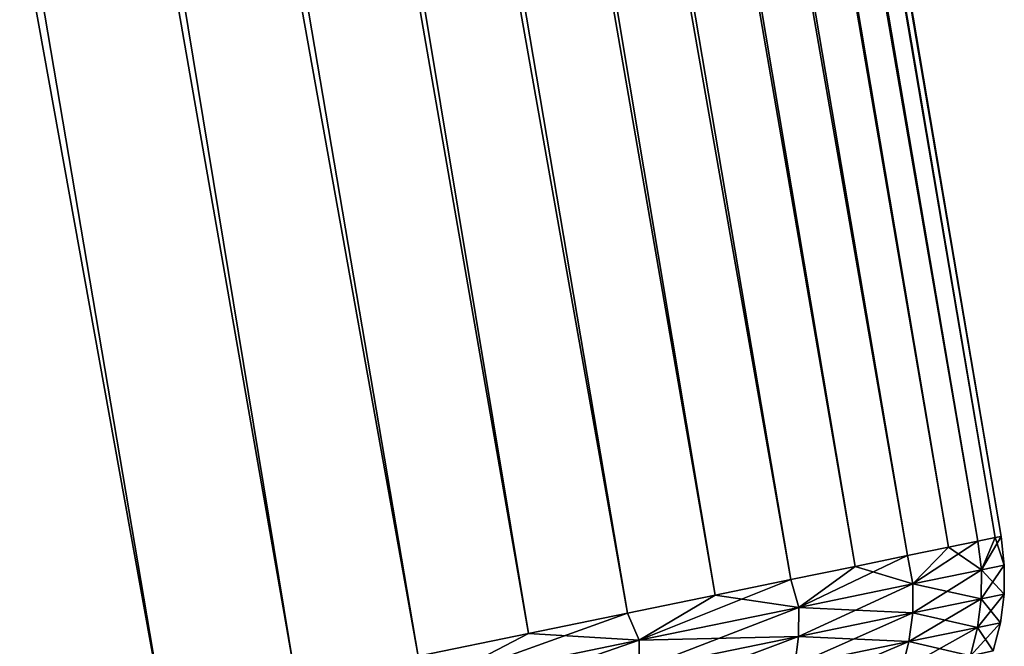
# Model space of a CAD drawing. Header units: millimetres. Extents: x 10 to 447, y 85 to 3287.
# Tile 459 of 548: x 445.854 to 447.059, y 3232.586 to 3233.353. Entities that reach past the tile are written whole.
import ezdxf

# ---------------------------------------------------------------- set-up
doc = ezdxf.new("R2010")
doc.units = ezdxf.units.MM
doc.header["$LTSCALE"] = 6.999206
for name, color, linetype in [('45', 7, 'CONTINUOUS'), ('46', 7, 'CONTINUOUS'), ('49', 7, 'CONTINUOUS'), ('50', 7, 'CONTINUOUS')]:
    doc.layers.add(name, color=color, linetype=linetype)

msp = doc.modelspace()

# ---------------------------------------------------------------- linework, layer by layer
at = {"layer": '45', "color": 67, "linetype": 'Continuous', "true_color": 0x697045}
for points in [[(441.2724, 3266.651, -51.1628), (446.9908, 3232.7071, -51.9367), (441.1863, 3266.6333, -52.7849), (441.2724, 3266.651, -51.1628)], [(441.3011, 3266.6569, -49.5386), (447.048, 3232.7188, -50.3383), (441.2724, 3266.651, -51.1628), (441.3011, 3266.6569, -49.5386)], [(447.0265, 3232.7144, -51.1378), (446.9908, 3232.7071, -51.9367), (441.2724, 3266.651, -51.1628), (447.0265, 3232.7144, -51.1378)], [(447.048, 3232.7188, -50.3383), (447.0265, 3232.7144, -51.1378), (441.2724, 3266.651, -51.1628), (447.048, 3232.7188, -50.3383)], [(447.0552, 3232.7203, -49.5386), (447.048, 3232.7188, -50.3383), (441.3011, 3266.6569, -49.5386), (447.0552, 3232.7203, -49.5386)], [(441.1863, 3266.6333, -52.7849), (446.8764, 3232.6836, -53.5319), (441.0428, 3266.6038, -54.4027), (441.1863, 3266.6333, -52.7849)], [(446.9407, 3232.6968, -52.7349), (446.8764, 3232.6836, -53.5319), (441.1863, 3266.6333, -52.7849), (446.9407, 3232.6968, -52.7349)], [(446.9908, 3232.7071, -51.9367), (446.9407, 3232.6968, -52.7349), (441.1863, 3266.6333, -52.7849), (446.9908, 3232.7071, -51.9367)], [(441.0428, 3266.6038, -54.4027), (446.7051, 3232.6483, -55.1218), (440.8422, 3266.5625, -56.0143), (441.0428, 3266.6038, -54.4027)], [(446.7979, 3232.6674, -54.3277), (446.7051, 3232.6483, -55.1218), (441.0428, 3266.6038, -54.4027), (446.7979, 3232.6674, -54.3277)], [(446.8764, 3232.6836, -53.5319), (446.7979, 3232.6674, -54.3277), (441.0428, 3266.6038, -54.4027), (446.8764, 3232.6836, -53.5319)], [(440.8422, 3266.5625, -56.0143), (446.477, 3232.6014, -56.7043), (440.5848, 3266.5096, -57.6173), (440.8422, 3266.5625, -56.0143)], [(446.5981, 3232.6263, -55.9141), (446.477, 3232.6014, -56.7043), (440.8422, 3266.5625, -56.0143), (446.5981, 3232.6263, -55.9141)], [(446.7051, 3232.6483, -55.1218), (446.5981, 3232.6263, -55.9141), (440.8422, 3266.5625, -56.0143), (446.7051, 3232.6483, -55.1218)], [(440.5848, 3266.5096, -57.6173), (446.1924, 3232.5429, -58.2772), (440.2709, 3266.445, -59.2099), (440.5848, 3266.5096, -57.6173)], [(446.3417, 3232.5736, -57.492), (446.1924, 3232.5429, -58.2772), (440.5848, 3266.5096, -57.6173), (446.3417, 3232.5736, -57.492)], [(446.477, 3232.6014, -56.7043), (446.3417, 3232.5736, -57.492), (440.5848, 3266.5096, -57.6173), (446.477, 3232.6014, -56.7043)], [(446.0291, 3232.5093, -59.0594), (445.8517, 3232.4728, -59.8384), (440.2709, 3266.445, -59.2099), (446.0291, 3232.5093, -59.0594)], [(446.1924, 3232.5429, -58.2772), (446.0291, 3232.5093, -59.0594), (440.2709, 3266.445, -59.2099), (446.1924, 3232.5429, -58.2772)]]:
    msp.add_3dface(points, dxfattribs=at)
at = {"layer": '46', "color": 67, "linetype": 'Continuous', "true_color": 0x697045}
for points in [[(441.1863, 3266.6333, -46.2922), (447.0265, 3232.7144, -47.9393), (441.2724, 3266.651, -47.9143), (441.1863, 3266.6333, -46.2922)], [(447.0552, 3232.7203, -49.5386), (441.3011, 3266.6569, -49.5386), (441.2724, 3266.651, -47.9143), (447.0552, 3232.7203, -49.5386)], [(447.048, 3232.7188, -48.7388), (447.0552, 3232.7203, -49.5386), (441.2724, 3266.651, -47.9143), (447.048, 3232.7188, -48.7388)], [(447.0265, 3232.7144, -47.9393), (447.048, 3232.7188, -48.7388), (441.2724, 3266.651, -47.9143), (447.0265, 3232.7144, -47.9393)], [(441.0428, 3266.6038, -44.6744), (446.9407, 3232.6968, -46.3422), (441.1863, 3266.6333, -46.2922), (441.0428, 3266.6038, -44.6744)], [(446.9908, 3232.7071, -47.1404), (447.0265, 3232.7144, -47.9393), (441.1863, 3266.6333, -46.2922), (446.9908, 3232.7071, -47.1404)], [(446.9407, 3232.6968, -46.3422), (446.9908, 3232.7071, -47.1404), (441.1863, 3266.6333, -46.2922), (446.9407, 3232.6968, -46.3422)], [(440.8422, 3266.5625, -43.0628), (446.7979, 3232.6674, -44.7494), (441.0428, 3266.6038, -44.6744), (440.8422, 3266.5625, -43.0628)], [(446.8764, 3232.6836, -45.5452), (446.9407, 3232.6968, -46.3422), (441.0428, 3266.6038, -44.6744), (446.8764, 3232.6836, -45.5452)], [(446.7979, 3232.6674, -44.7494), (446.8764, 3232.6836, -45.5452), (441.0428, 3266.6038, -44.6744), (446.7979, 3232.6674, -44.7494)], [(440.5848, 3266.5096, -41.4598), (446.5981, 3232.6263, -43.163), (440.8422, 3266.5625, -43.0628), (440.5848, 3266.5096, -41.4598)], [(446.7051, 3232.6483, -43.9553), (446.7979, 3232.6674, -44.7494), (440.8422, 3266.5625, -43.0628), (446.7051, 3232.6483, -43.9553)], [(446.5981, 3232.6263, -43.163), (446.7051, 3232.6483, -43.9553), (440.8422, 3266.5625, -43.0628), (446.5981, 3232.6263, -43.163)], [(440.2709, 3266.445, -39.8672), (446.3417, 3232.5736, -41.5851), (440.5848, 3266.5096, -41.4598), (440.2709, 3266.445, -39.8672)], [(446.477, 3232.6014, -42.3728), (446.5981, 3232.6263, -43.163), (440.5848, 3266.5096, -41.4598), (446.477, 3232.6014, -42.3728)], [(446.3417, 3232.5736, -41.5851), (446.477, 3232.6014, -42.3728), (440.5848, 3266.5096, -41.4598), (446.3417, 3232.5736, -41.5851)], [(439.9008, 3266.3689, -38.2873), (446.0291, 3232.5093, -40.0177), (440.2709, 3266.445, -39.8672), (439.9008, 3266.3689, -38.2873)], [(446.1924, 3232.5429, -40.7999), (446.3417, 3232.5736, -41.5851), (440.2709, 3266.445, -39.8672), (446.1924, 3232.5429, -40.7999)], [(446.0291, 3232.5093, -40.0177), (446.1924, 3232.5429, -40.7999), (440.2709, 3266.445, -39.8672), (446.0291, 3232.5093, -40.0177)], [(445.8517, 3232.4728, -39.2387), (446.0291, 3232.5093, -40.0177), (439.9008, 3266.3689, -38.2873), (445.8517, 3232.4728, -39.2387)]]:
    msp.add_3dface(points, dxfattribs=at)
at = {"layer": '49', "color": 67, "linetype": 'Continuous', "true_color": 0x697045}
for points in [[(447.0265, 3232.7144, -47.9393), (446.9908, 3232.7071, -47.1404), (447.0311, 3232.6794, -47.9578), (447.0265, 3232.7144, -47.9393)], [(447.048, 3232.7188, -48.7388), (447.0265, 3232.7144, -47.9393), (447.0311, 3232.6794, -47.9578), (447.048, 3232.7188, -48.7388)], [(447.048, 3232.7188, -48.7388), (447.0311, 3232.6794, -47.9578), (447.059, 3232.6851, -49.5386), (447.048, 3232.7188, -48.7388)], [(447.0552, 3232.7203, -49.5386), (447.048, 3232.7188, -48.7388), (447.059, 3232.6851, -49.5386), (447.0552, 3232.7203, -49.5386)], [(446.9908, 3232.7071, -47.1404), (446.9407, 3232.6968, -46.3422), (446.9472, 3232.6621, -46.3792), (446.9908, 3232.7071, -47.1404)], [(446.9908, 3232.7071, -47.1404), (446.9472, 3232.6621, -46.3792), (447.0311, 3232.6794, -47.9578), (446.9908, 3232.7071, -47.1404)], [(446.9407, 3232.6968, -46.3422), (446.8764, 3232.6836, -45.5452), (446.9472, 3232.6621, -46.3792), (446.9407, 3232.6968, -46.3422)], [(446.8764, 3232.6836, -45.5452), (446.7979, 3232.6674, -44.7494), (446.8076, 3232.6334, -44.8046), (446.8764, 3232.6836, -45.5452)], [(446.8764, 3232.6836, -45.5452), (446.8076, 3232.6334, -44.8046), (446.9472, 3232.6621, -46.3792), (446.8764, 3232.6836, -45.5452)], [(446.9472, 3232.6621, -46.3792), (447.0307, 3232.6439, -47.9581), (447.0311, 3232.6794, -47.9578), (446.9472, 3232.6621, -46.3792)], [(447.0307, 3232.6439, -47.9581), (447.0587, 3232.6496, -49.5386), (447.0311, 3232.6794, -47.9578), (447.0307, 3232.6439, -47.9581)], [(447.0311, 3232.6794, -47.9578), (447.0587, 3232.6496, -49.5386), (447.059, 3232.6851, -49.5386), (447.0311, 3232.6794, -47.9578)], [(446.7979, 3232.6674, -44.7494), (446.7051, 3232.6483, -43.9553), (446.8076, 3232.6334, -44.8046), (446.7979, 3232.6674, -44.7494)], [(446.8076, 3232.6334, -44.8046), (446.9469, 3232.6267, -46.3797), (446.9472, 3232.6621, -46.3792), (446.8076, 3232.6334, -44.8046)], [(446.9469, 3232.6267, -46.3797), (447.0307, 3232.6439, -47.9581), (446.9472, 3232.6621, -46.3792), (446.9469, 3232.6267, -46.3797)], [(446.7051, 3232.6483, -43.9553), (446.5981, 3232.6263, -43.163), (446.6124, 3232.5932, -43.2362), (446.7051, 3232.6483, -43.9553)], [(446.7051, 3232.6483, -43.9553), (446.6124, 3232.5932, -43.2362), (446.8076, 3232.6334, -44.8046), (446.7051, 3232.6483, -43.9553)], [(446.9469, 3232.6267, -46.3797), (447.0262, 3232.6087, -47.9585), (447.0307, 3232.6439, -47.9581), (446.9469, 3232.6267, -46.3797)], [(447.0262, 3232.6087, -47.9585), (447.0542, 3232.6145, -49.5386), (447.0307, 3232.6439, -47.9581), (447.0262, 3232.6087, -47.9585)], [(447.0307, 3232.6439, -47.9581), (447.0542, 3232.6145, -49.5386), (447.0587, 3232.6496, -49.5386), (447.0307, 3232.6439, -47.9581)], [(446.6124, 3232.5932, -43.2362), (446.8073, 3232.5979, -44.8054), (446.8076, 3232.6334, -44.8046), (446.6124, 3232.5932, -43.2362)], [(446.8073, 3232.5979, -44.8054), (446.9469, 3232.6267, -46.3797), (446.8076, 3232.6334, -44.8046), (446.8073, 3232.5979, -44.8054)], [(446.5981, 3232.6263, -43.163), (446.477, 3232.6014, -42.3728), (446.6124, 3232.5932, -43.2362), (446.5981, 3232.6263, -43.163)], [(446.8073, 3232.5979, -44.8054), (446.9424, 3232.5915, -46.3805), (446.9469, 3232.6267, -46.3797), (446.8073, 3232.5979, -44.8054)], [(446.9424, 3232.5915, -46.3805), (447.0262, 3232.6087, -47.9585), (446.9469, 3232.6267, -46.3797), (446.9424, 3232.5915, -46.3805)], [(446.9424, 3232.5915, -46.3805), (447.0176, 3232.5743, -47.9591), (447.0262, 3232.6087, -47.9585), (446.9424, 3232.5915, -46.3805)], [(447.0176, 3232.5743, -47.9591), (447.0455, 3232.5801, -49.5386), (447.0262, 3232.6087, -47.9585), (447.0176, 3232.5743, -47.9591)], [(447.0262, 3232.6087, -47.9585), (447.0455, 3232.5801, -49.5386), (447.0542, 3232.6145, -49.5386), (447.0262, 3232.6087, -47.9585)], [(446.477, 3232.6014, -42.3728), (446.3417, 3232.5736, -41.5851), (446.3619, 3232.5417, -41.6761), (446.477, 3232.6014, -42.3728)], [(446.477, 3232.6014, -42.3728), (446.3619, 3232.5417, -41.6761), (446.6124, 3232.5932, -43.2362), (446.477, 3232.6014, -42.3728)], [(446.3619, 3232.5417, -41.6761), (446.6122, 3232.5578, -43.2373), (446.6124, 3232.5932, -43.2362), (446.3619, 3232.5417, -41.6761)], [(446.6122, 3232.5578, -43.2373), (446.8029, 3232.5628, -44.8067), (446.8073, 3232.5979, -44.8054), (446.6122, 3232.5578, -43.2373)], [(446.6122, 3232.5578, -43.2373), (446.8073, 3232.5979, -44.8054), (446.6124, 3232.5932, -43.2362), (446.6122, 3232.5578, -43.2373)], [(446.8029, 3232.5628, -44.8067), (446.9424, 3232.5915, -46.3805), (446.8073, 3232.5979, -44.8054), (446.8029, 3232.5628, -44.8067)], [(446.8029, 3232.5628, -44.8067), (446.9338, 3232.5571, -46.3816), (446.9424, 3232.5915, -46.3805), (446.8029, 3232.5628, -44.8067)], [(446.9338, 3232.5571, -46.3816), (447.0176, 3232.5743, -47.9591), (446.9424, 3232.5915, -46.3805), (446.9338, 3232.5571, -46.3816)]]:
    msp.add_3dface(points, dxfattribs=at)
at = {"layer": '50', "color": 67, "linetype": 'Continuous', "true_color": 0x697045}
for points in [[(446.9908, 3232.7071, -51.9367), (447.0265, 3232.7144, -51.1378), (446.9472, 3232.6621, -52.6979), (446.9908, 3232.7071, -51.9367)], [(447.0265, 3232.7144, -51.1378), (447.0311, 3232.6794, -51.1193), (446.9472, 3232.6621, -52.6979), (447.0265, 3232.7144, -51.1378)], [(447.0265, 3232.7144, -51.1378), (447.048, 3232.7188, -50.3383), (447.0311, 3232.6794, -51.1193), (447.0265, 3232.7144, -51.1378)], [(447.048, 3232.7188, -50.3383), (447.0552, 3232.7203, -49.5386), (447.0311, 3232.6794, -51.1193), (447.048, 3232.7188, -50.3383)], [(447.0552, 3232.7203, -49.5386), (447.059, 3232.6851, -49.5386), (447.0311, 3232.6794, -51.1193), (447.0552, 3232.7203, -49.5386)], [(446.9407, 3232.6968, -52.7349), (446.9908, 3232.7071, -51.9367), (446.9472, 3232.6621, -52.6979), (446.9407, 3232.6968, -52.7349)], [(446.8764, 3232.6836, -53.5319), (446.9407, 3232.6968, -52.7349), (446.8076, 3232.6334, -54.2725), (446.8764, 3232.6836, -53.5319)], [(446.9407, 3232.6968, -52.7349), (446.9472, 3232.6621, -52.6979), (446.8076, 3232.6334, -54.2725), (446.9407, 3232.6968, -52.7349)], [(446.7979, 3232.6674, -54.3277), (446.8764, 3232.6836, -53.5319), (446.8076, 3232.6334, -54.2725), (446.7979, 3232.6674, -54.3277)], [(447.0307, 3232.6439, -51.119), (446.9469, 3232.6267, -52.6974), (447.0311, 3232.6794, -51.1193), (447.0307, 3232.6439, -51.119)], [(447.0311, 3232.6794, -51.1193), (446.9469, 3232.6267, -52.6974), (446.9472, 3232.6621, -52.6979), (447.0311, 3232.6794, -51.1193)], [(447.059, 3232.6851, -49.5386), (447.0587, 3232.6496, -49.5386), (447.0307, 3232.6439, -51.119), (447.059, 3232.6851, -49.5386)], [(447.059, 3232.6851, -49.5386), (447.0307, 3232.6439, -51.119), (447.0311, 3232.6794, -51.1193), (447.059, 3232.6851, -49.5386)], [(446.7051, 3232.6483, -55.1218), (446.7979, 3232.6674, -54.3277), (446.6124, 3232.5932, -55.8409), (446.7051, 3232.6483, -55.1218)], [(446.7979, 3232.6674, -54.3277), (446.8076, 3232.6334, -54.2725), (446.6124, 3232.5932, -55.8409), (446.7979, 3232.6674, -54.3277)], [(446.9469, 3232.6267, -52.6974), (446.8073, 3232.5979, -54.2717), (446.9472, 3232.6621, -52.6979), (446.9469, 3232.6267, -52.6974)], [(446.9472, 3232.6621, -52.6979), (446.8073, 3232.5979, -54.2717), (446.8076, 3232.6334, -54.2725), (446.9472, 3232.6621, -52.6979)], [(446.5981, 3232.6263, -55.9141), (446.7051, 3232.6483, -55.1218), (446.6124, 3232.5932, -55.8409), (446.5981, 3232.6263, -55.9141)], [(447.0262, 3232.6087, -51.1186), (446.9424, 3232.5915, -52.6966), (447.0307, 3232.6439, -51.119), (447.0262, 3232.6087, -51.1186)], [(447.0307, 3232.6439, -51.119), (446.9424, 3232.5915, -52.6966), (446.9469, 3232.6267, -52.6974), (447.0307, 3232.6439, -51.119)], [(447.0587, 3232.6496, -49.5386), (447.0542, 3232.6145, -49.5386), (447.0262, 3232.6087, -51.1186), (447.0587, 3232.6496, -49.5386)], [(447.0587, 3232.6496, -49.5386), (447.0262, 3232.6087, -51.1186), (447.0307, 3232.6439, -51.119), (447.0587, 3232.6496, -49.5386)], [(446.8073, 3232.5979, -54.2717), (446.6122, 3232.5578, -55.8398), (446.8076, 3232.6334, -54.2725), (446.8073, 3232.5979, -54.2717)], [(446.8076, 3232.6334, -54.2725), (446.6122, 3232.5578, -55.8398), (446.6124, 3232.5932, -55.8409), (446.8076, 3232.6334, -54.2725)], [(446.477, 3232.6014, -56.7043), (446.5981, 3232.6263, -55.9141), (446.3619, 3232.5417, -57.401), (446.477, 3232.6014, -56.7043)], [(446.5981, 3232.6263, -55.9141), (446.6124, 3232.5932, -55.8409), (446.3619, 3232.5417, -57.401), (446.5981, 3232.6263, -55.9141)], [(446.9424, 3232.5915, -52.6966), (446.8029, 3232.5628, -54.2704), (446.9469, 3232.6267, -52.6974), (446.9424, 3232.5915, -52.6966)], [(446.9469, 3232.6267, -52.6974), (446.8029, 3232.5628, -54.2704), (446.8073, 3232.5979, -54.2717), (446.9469, 3232.6267, -52.6974)], [(447.0176, 3232.5743, -51.118), (446.9338, 3232.5571, -52.6955), (447.0262, 3232.6087, -51.1186), (447.0176, 3232.5743, -51.118)], [(447.0262, 3232.6087, -51.1186), (446.9338, 3232.5571, -52.6955), (446.9424, 3232.5915, -52.6966), (447.0262, 3232.6087, -51.1186)], [(447.0542, 3232.6145, -49.5386), (447.0455, 3232.5801, -49.5386), (447.0176, 3232.5743, -51.118), (447.0542, 3232.6145, -49.5386)], [(447.0542, 3232.6145, -49.5386), (447.0176, 3232.5743, -51.118), (447.0262, 3232.6087, -51.1186), (447.0542, 3232.6145, -49.5386)], [(446.3417, 3232.5736, -57.492), (446.477, 3232.6014, -56.7043), (446.3619, 3232.5417, -57.401), (446.3417, 3232.5736, -57.492)], [(446.6122, 3232.5578, -55.8398), (446.3617, 3232.5063, -57.3997), (446.6124, 3232.5932, -55.8409), (446.6122, 3232.5578, -55.8398)], [(446.6124, 3232.5932, -55.8409), (446.3617, 3232.5063, -57.3997), (446.3619, 3232.5417, -57.401), (446.6124, 3232.5932, -55.8409)], [(446.8029, 3232.5628, -54.2704), (446.6078, 3232.5227, -55.8381), (446.8073, 3232.5979, -54.2717), (446.8029, 3232.5628, -54.2704)], [(446.8073, 3232.5979, -54.2717), (446.6078, 3232.5227, -55.8381), (446.6122, 3232.5578, -55.8398), (446.8073, 3232.5979, -54.2717)], [(446.9338, 3232.5571, -52.6955), (446.7943, 3232.5284, -54.2688), (446.9424, 3232.5915, -52.6966), (446.9338, 3232.5571, -52.6955)], [(446.9424, 3232.5915, -52.6966), (446.7943, 3232.5284, -54.2688), (446.8029, 3232.5628, -54.2704), (446.9424, 3232.5915, -52.6966)]]:
    msp.add_3dface(points, dxfattribs=at)

doc.saveas('drawing.dxf')
